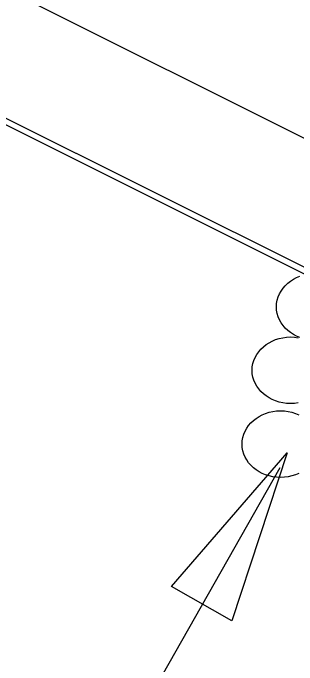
# Model space of a CAD drawing. Extents: x 1578769 to 1579225, y 724002 to 724828.
# Drawn here: x 1578871.702 to 1578872.684, y 724538.396 to 724540.652 of the extents above; entities that cross this region are included whole.
import ezdxf

# ---------------------------------------------------------------- set-up
doc = ezdxf.new("R2010")
doc.units = 0
for name, color, linetype in [('1', 7, 'Continuous'), ('Old_Level_1', 7, 'Continuous'), ('R_Fin Surface', 7, 'Continuous')]:
    doc.layers.add(name, color=color, linetype=linetype)

msp = doc.modelspace()

# ---------------------------------------------------------------- linework, layer by layer
at = {"layer": '1'}
msp.add_lwpolyline([(1578872.2499, 724538.6673), (1578872.6502, 724539.1301), (1578872.4587, 724538.5489)], close=True, dxfattribs=at)
msp.add_lwpolyline([(1578872.6243, 724539.079), (1578870.4085, 724535.1704), (1578869.7232, 724535.1704)], dxfattribs=at)
at = {"layer": 'Old_Level_1'}
for points in [[(1578872.613, 724539.6354), (1578872.6136, 724539.6472), (1578872.6156, 724539.6586), (1578872.6189, 724539.6698), (1578872.6235, 724539.6803), (1578872.629, 724539.6903), (1578872.6357, 724539.7), (1578872.6434, 724539.7087), (1578872.6519, 724539.717), (1578872.6613, 724539.7245), (1578872.6716, 724539.731), (1578872.6825, 724539.7367), (1578872.6941, 724539.7417)], [(1578872.613, 724539.6354), (1578872.6136, 724539.6472), (1578872.6156, 724539.6586), (1578872.6189, 724539.6698), (1578872.6235, 724539.6803), (1578872.629, 724539.6903), (1578872.6357, 724539.7), (1578872.6434, 724539.7087), (1578872.6519, 724539.717), (1578872.6613, 724539.7245), (1578872.6716, 724539.731), (1578872.6825, 724539.7367), (1578872.6941, 724539.7417)], [(1578872.6941, 724539.5293), (1578872.6825, 724539.5341), (1578872.6716, 724539.5401), (1578872.6613, 724539.5466), (1578872.6519, 724539.5541), (1578872.6434, 724539.5621), (1578872.6357, 724539.5711), (1578872.629, 724539.5805), (1578872.6235, 724539.5906), (1578872.6189, 724539.6013), (1578872.6156, 724539.6122), (1578872.6136, 724539.6236), (1578872.613, 724539.6354), (1578872.613, 724539.6354)], [(1578872.6941, 724539.5293), (1578872.6825, 724539.5341), (1578872.6716, 724539.5401), (1578872.6613, 724539.5466), (1578872.6519, 724539.5541), (1578872.6434, 724539.5621), (1578872.6357, 724539.5711), (1578872.629, 724539.5805), (1578872.6235, 724539.5906), (1578872.6189, 724539.6013), (1578872.6156, 724539.6122), (1578872.6136, 724539.6236), (1578872.613, 724539.6354), (1578872.613, 724539.6354)], [(1578872.5286, 724539.4159), (1578872.5293, 724539.4277), (1578872.5312, 724539.4391), (1578872.5345, 724539.4502), (1578872.5391, 724539.4607), (1578872.5446, 724539.4708), (1578872.5514, 724539.4804), (1578872.559, 724539.4892), (1578872.5676, 724539.4973), (1578872.577, 724539.5047), (1578872.5872, 724539.5115), (1578872.5982, 724539.5172), (1578872.6098, 724539.522), (1578872.622, 724539.5259), (1578872.6347, 724539.5288), (1578872.6481, 724539.5305), (1578872.6616, 724539.5312), (1578872.6752, 724539.5305), (1578872.6883, 724539.5288)], [(1578872.5286, 724539.4159), (1578872.5293, 724539.4277), (1578872.5312, 724539.4391), (1578872.5345, 724539.4502), (1578872.5391, 724539.4607), (1578872.5446, 724539.4708), (1578872.5514, 724539.4804), (1578872.559, 724539.4892), (1578872.5676, 724539.4973), (1578872.577, 724539.5047), (1578872.5872, 724539.5115), (1578872.5982, 724539.5172), (1578872.6098, 724539.522), (1578872.622, 724539.5259), (1578872.6347, 724539.5288), (1578872.6481, 724539.5305), (1578872.6616, 724539.5312), (1578872.6752, 724539.5305), (1578872.6883, 724539.5288)], [(1578872.6883, 724539.303), (1578872.6752, 724539.3013), (1578872.6616, 724539.3006), (1578872.6481, 724539.3013), (1578872.6347, 724539.303), (1578872.622, 724539.3059), (1578872.6098, 724539.3098), (1578872.5982, 724539.3146), (1578872.5872, 724539.3203), (1578872.577, 724539.3271), (1578872.5676, 724539.3345), (1578872.559, 724539.3426), (1578872.5514, 724539.3516), (1578872.5446, 724539.361), (1578872.5391, 724539.3711), (1578872.5345, 724539.3816), (1578872.5312, 724539.3927), (1578872.5293, 724539.4041), (1578872.5286, 724539.4159), (1578872.5286, 724539.4159)], [(1578872.6883, 724539.303), (1578872.6752, 724539.3013), (1578872.6616, 724539.3006), (1578872.6481, 724539.3013), (1578872.6347, 724539.303), (1578872.622, 724539.3059), (1578872.6098, 724539.3098), (1578872.5982, 724539.3146), (1578872.5872, 724539.3203), (1578872.577, 724539.3271), (1578872.5676, 724539.3345), (1578872.559, 724539.3426), (1578872.5514, 724539.3516), (1578872.5446, 724539.361), (1578872.5391, 724539.3711), (1578872.5345, 724539.3816), (1578872.5312, 724539.3927), (1578872.5293, 724539.4041), (1578872.5286, 724539.4159), (1578872.5286, 724539.4159)], [(1578872.4941, 724539.1606), (1578872.4947, 724539.1724), (1578872.4967, 724539.1838), (1578872.5, 724539.195), (1578872.5046, 724539.2055), (1578872.51, 724539.2155), (1578872.5168, 724539.2249), (1578872.5245, 724539.2339), (1578872.533, 724539.242), (1578872.5424, 724539.2494), (1578872.5527, 724539.2562), (1578872.5636, 724539.2619), (1578872.5752, 724539.2667), (1578872.5875, 724539.2707), (1578872.6002, 724539.2735), (1578872.6133, 724539.2752), (1578872.6271, 724539.2759), (1578872.6406, 724539.2752), (1578872.6537, 724539.2735), (1578872.6664, 724539.2707), (1578872.6787, 724539.2667), (1578872.6903, 724539.2619)], [(1578872.4941, 724539.1606), (1578872.4947, 724539.1724), (1578872.4967, 724539.1838), (1578872.5, 724539.195), (1578872.5046, 724539.2055), (1578872.51, 724539.2155), (1578872.5168, 724539.2249), (1578872.5245, 724539.2339), (1578872.533, 724539.242), (1578872.5424, 724539.2494), (1578872.5527, 724539.2562), (1578872.5636, 724539.2619), (1578872.5752, 724539.2667), (1578872.5875, 724539.2707), (1578872.6002, 724539.2735), (1578872.6133, 724539.2752), (1578872.6271, 724539.2759), (1578872.6406, 724539.2752), (1578872.6537, 724539.2735), (1578872.6664, 724539.2707), (1578872.6787, 724539.2667), (1578872.6903, 724539.2619)], [(1578872.6903, 724539.0593), (1578872.6787, 724539.0545), (1578872.6664, 724539.0506), (1578872.6537, 724539.0477), (1578872.6406, 724539.046), (1578872.6271, 724539.0453), (1578872.6133, 724539.046), (1578872.6002, 724539.0477), (1578872.5875, 724539.0506), (1578872.5752, 724539.0545), (1578872.5636, 724539.0593), (1578872.5527, 724539.065), (1578872.5424, 724539.0716), (1578872.533, 724539.079), (1578872.5245, 724539.0873), (1578872.5168, 724539.0961), (1578872.51, 724539.1057), (1578872.5046, 724539.1158), (1578872.5, 724539.1263), (1578872.4967, 724539.1374), (1578872.4947, 724539.1488), (1578872.4941, 724539.1606), (1578872.4941, 724539.1606)], [(1578872.6903, 724539.0593), (1578872.6787, 724539.0545), (1578872.6664, 724539.0506), (1578872.6537, 724539.0477), (1578872.6406, 724539.046), (1578872.6271, 724539.0453), (1578872.6133, 724539.046), (1578872.6002, 724539.0477), (1578872.5875, 724539.0506), (1578872.5752, 724539.0545), (1578872.5636, 724539.0593), (1578872.5527, 724539.065), (1578872.5424, 724539.0716), (1578872.533, 724539.079), (1578872.5245, 724539.0873), (1578872.5168, 724539.0961), (1578872.51, 724539.1057), (1578872.5046, 724539.1158), (1578872.5, 724539.1263), (1578872.4967, 724539.1374), (1578872.4947, 724539.1488), (1578872.4941, 724539.1606), (1578872.4941, 724539.1606)]]:
    msp.add_lwpolyline(points, dxfattribs=at)
at = {"layer": 'R_Fin Surface'}
for p, q in [((1578867.3233, 724542.9122), (1578873.3736, 724539.887)), ((1578873.2792, 724539.487), (1578867.2288, 724542.5122)), ((1578867.2241, 724542.4922), (1578873.2745, 724539.467)), ((1578867.2241, 724542.4922), (1578873.2745, 724539.467))]:
    msp.add_line(p, q, dxfattribs=at)

doc.saveas('drawing.dxf')
